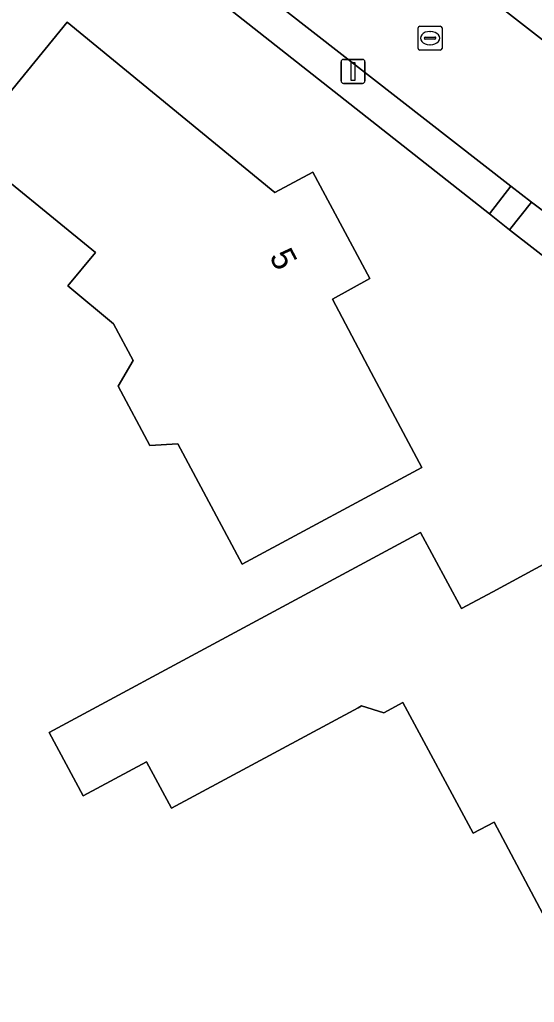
# Model space of a CAD drawing. Extents: x 157320 to 158835, y 386650 to 388491.
# Drawn here: x 158071.1 to 158092.57, y 387061.67 to 387102.69 of the extents above; entities that cross this region are included whole.
import ezdxf

# ---------------------------------------------------------------- set-up
doc = ezdxf.new("R2010")
doc.units = 0
for name, color, linetype in [('IMGEO_Erf', 7, 'Continuous'), ('IMGEO_Groenvoorziening', 7, 'Continuous'), ('IMGEO_Lichtmast', 7, 'Continuous'), ('IMGEO_Pand', 7, 'Continuous'), ('IMGEO_Pand_nummerreeks', 7, 'Continuous'), ('IMGEO_Rijbaan_lokaal_gesloten', 7, 'Continuous'), ('IMGEO_Rioolput', 7, 'Continuous'), ('IMGEO_Voetpad_open', 7, 'Continuous')]:
    doc.layers.add(name, color=color, linetype=linetype)

msp = doc.modelspace()

# ---------------------------------------------------------------- linework, layer by layer
at = {"layer": 'IMGEO_Erf'}
for points in [[(158120.091, 387053.487), (158116.048, 387061.855), (158114.306, 387065.438), (158114.008, 387066.05), (158111.748, 387069.788), (158107.914, 387075.371), (158107.306, 387076.255), (158107.065, 387076.606), (158106.259, 387077.78), (158106.14, 387077.954), (158103.567, 387081.067), (158102.411, 387082.465), (158100.019, 387085.615), (158098.884, 387087.19), (158097.516, 387088.734), (158094.661, 387091.481), (158093.528, 387092.362), (158091.534, 387093.914), (158090.702, 387094.576), (158075.514, 387106.563)], [(158093.272, 387064.708), (158090.896, 387069.19), (158090.015, 387068.723), (158087.089, 387074.18), (158086.296, 387073.755), (158085.359, 387074.043), (158085.215, 387073.965), (158077.437, 387069.773), (158076.393, 387071.71), (158073.752, 387070.287), (158072.329, 387072.928), (158087.822, 387081.277), (158089.534, 387078.101), (158090.841, 387078.802), (158095.252, 387081.192)]]:
    msp.add_lwpolyline(points, dxfattribs=at)
msp.add_lwpolyline([(158075.215, 387087.383), (158075.832, 387088.462), (158075.012, 387089.994), (158073.115, 387091.57), (158074.26, 387092.972), (158068.846, 387097.394), (158073.084, 387102.582), (158081.745, 387095.465), (158083.337, 387096.316), (158085.702, 387091.878), (158084.146, 387091.022), (158085.768, 387087.965), (158087.878, 387083.988), (158080.387, 387079.954), (158077.699, 387084.974), (158076.537, 387084.913)], close=True, dxfattribs=at)
at = {"layer": 'IMGEO_Groenvoorziening'}
for points in [[(158071.387, 387108.187), (158071.806, 387107.391), (158071.971, 387107.433), (158072.385, 387107.508), (158072.805, 387107.539), (158073.225, 387107.525), (158073.642, 387107.468), (158074.05, 387107.368), (158074.446, 387107.225), (158074.824, 387107.042), (158075.182, 387106.821), (158075.514, 387106.563), (158090.702, 387094.576), (158091.593, 387095.729), (158076.297, 387107.674)], [(158094.359, 387093.557), (158093.295, 387094.42), (158093.171, 387094.52), (158092.451, 387095.072), (158091.534, 387093.914), (158093.528, 387092.362), (158094.661, 387091.481), (158097.516, 387088.734), (158098.884, 387087.19), (158100.337, 387087.992)]]:
    msp.add_lwpolyline(points, dxfattribs=at)
at = {"layer": 'IMGEO_Lichtmast'}
for p, q in [((158084.511, 387100.127), (158084.511, 387100.927)), ((158084.511, 387100.927), (158084.511, 387100.127)), ((158084.611, 387101.027), (158085.401, 387101.027)), ((158085.401, 387101.027), (158084.611, 387101.027)), ((158085.501, 387100.927), (158085.501, 387100.127)), ((158085.501, 387100.127), (158085.501, 387100.927)), ((158085.401, 387100.027), (158084.611, 387100.027)), ((158084.611, 387100.027), (158085.401, 387100.027))]:
    msp.add_line(p, q, dxfattribs=at)
msp.add_lwpolyline([(158084.931, 387100.902), (158085.081, 387100.902), (158085.081, 387100.152), (158084.931, 387100.152), (158084.931, 387100.902)], dxfattribs=at)
for centre, start, end in [((158084.611, 387100.927), 90, 180), ((158084.611, 387100.927), 90, 180), ((158085.401, 387100.927), 0, 90), ((158085.401, 387100.927), 360, 90), ((158084.611, 387100.127), 180, 270), ((158084.611, 387100.127), 180, 270), ((158085.401, 387100.127), 270, 0), ((158085.401, 387100.127), 270, 0)]:
    msp.add_arc(centre, 0.1, start, end, dxfattribs=at)
at = {"layer": 'IMGEO_Pand'}
msp.add_lwpolyline([(158083.337, 387096.316), (158081.745, 387095.465), (158073.084, 387102.582), (158068.846, 387097.394), (158074.26, 387092.972), (158073.115, 387091.57), (158075.012, 387089.994), (158075.832, 387088.462), (158075.215, 387087.383), (158076.537, 387084.913), (158077.699, 387084.974), (158080.387, 387079.954), (158087.878, 387083.988), (158085.768, 387087.965), (158084.146, 387091.022), (158085.702, 387091.878)], close=True, dxfattribs=at)
msp.add_lwpolyline([(158095.252, 387081.192), (158090.841, 387078.802), (158089.534, 387078.101), (158087.822, 387081.277), (158072.329, 387072.928), (158073.752, 387070.287), (158076.393, 387071.71), (158077.437, 387069.773), (158085.215, 387073.965), (158085.359, 387074.043), (158086.296, 387073.755), (158087.089, 387074.18), (158090.015, 387068.723), (158090.896, 387069.19), (158093.272, 387064.708)], dxfattribs=at)
at = {"layer": 'IMGEO_Rijbaan_lokaal_gesloten'}
for points in [[(158076.297, 387107.674), (158091.593, 387095.729), (158092.451, 387095.072), (158093.171, 387094.52), (158093.295, 387094.42), (158096.717, 387098.883), (158083.348, 387109.301), (158083.31, 387109.373), (158079.89, 387112.055)], [(158083.31, 387109.373), (158083.348, 387109.301), (158096.717, 387098.883)]]:
    msp.add_lwpolyline(points, dxfattribs=at)
at = {"layer": 'IMGEO_Rioolput'}
for p, q in [((158087.72, 387101.488), (158087.72, 387102.34)), ((158087.795, 387102.414), (158088.647, 387102.414)), ((158088.208, 387102.194), (158088.233, 387102.194)), ((158088.721, 387102.34), (158088.721, 387101.488)), ((158087.979, 387101.908), (158087.979, 387101.92)), ((158088.417, 387101.871), (158088.019, 387101.871)), ((158088.022, 387101.957), (158088.42, 387101.957)), ((158088.231, 387101.634), (158088.206, 387101.634)), ((158088.463, 387101.92), (158088.463, 387101.908)), ((158088.647, 387101.414), (158087.795, 387101.414))]:
    msp.add_line(p, q, dxfattribs=at)
for points in [[(158087.72, 387101.488), (158087.72, 387102.34)], [(158087.795, 387102.414), (158088.647, 387102.414)], [(158088.721, 387102.34), (158088.721, 387101.488)], [(158088.647, 387101.414), (158087.795, 387101.414)]]:
    msp.add_lwpolyline(points, dxfattribs=at)
for centre, radius, start, end in [((158087.797, 387102.338), 0.0765, 91.552, 178.448), ((158087.797, 387102.338), 0.0765, 91.552, 178.448), ((158088.645, 387102.338), 0.0765, 1.552, 88.448), ((158088.645, 387102.338), 0.0765, 1.552, 88.448), ((158088.019, 387101.917), 0.0403, 85.8775, 175.7526), ((158088.016, 387101.907), 0.0366, 178.938, 274.7102), ((158088.42, 387101.914), 0.043, 264.8664, 352.4533), ((158088.424, 387101.919), 0.0386, 1.7309, 96.639), ((158087.797, 387101.49), 0.0765, 181.552, 268.448), ((158087.797, 387101.49), 0.0765, 181.552, 268.448), ((158088.645, 387101.49), 0.0765, 271.552, 358.448), ((158088.645, 387101.49), 0.0765, 271.552, 358.448)]:
    msp.add_arc(centre, radius, start, end, dxfattribs=at)
for centre, major_axis, ratio, start_param, end_param in [((158088.207, 387101.914), (-0.387, 0.002), 0.722429, 4.712389, 7.853982), ((158088.232, 387101.914), (-0.39, 0.002), 0.717154, 1.570796, 4.712389)]:
    msp.add_ellipse(centre, major_axis=major_axis, ratio=ratio, start_param=start_param, end_param=end_param, dxfattribs=at)
at = {"layer": 'IMGEO_Voetpad_open'}
msp.add_lwpolyline([(158091.534, 387093.914), (158092.451, 387095.072), (158091.593, 387095.729), (158090.702, 387094.576)], close=True, dxfattribs=at)

# ---------------------------------------------------------------- texts
at = {"layer": 'IMGEO_Pand_nummerreeks'}
msp.add_text('5', height=1, rotation=298.0518, dxfattribs=at).set_placement((158081.495, 387092.797))

doc.saveas('drawing.dxf')
